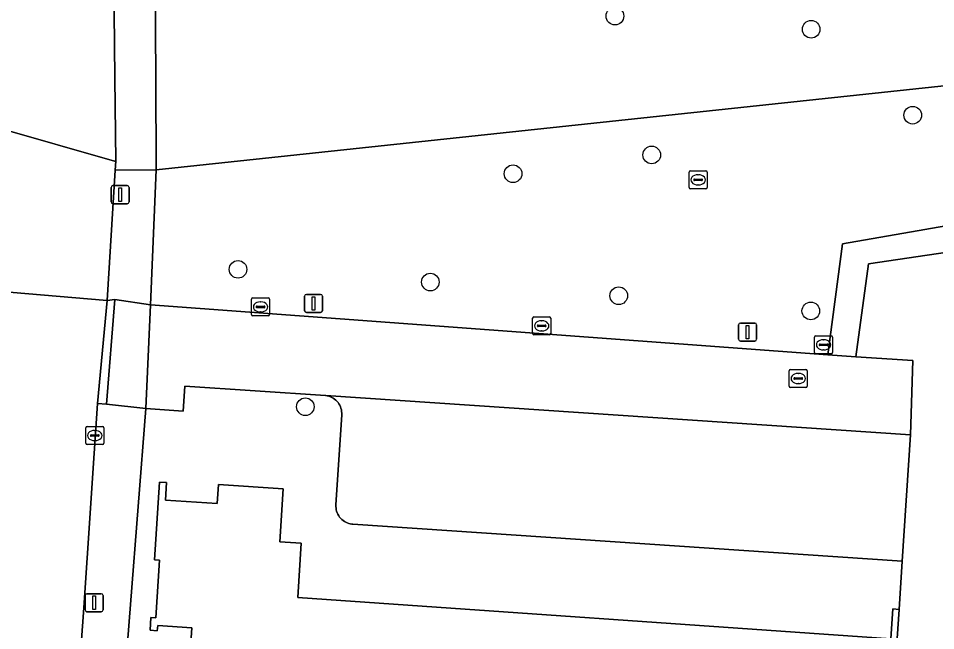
# Model space of a CAD drawing. Extents: x 161084 to 161928, y 385354 to 386522.
# Drawn here: x 161795.2 to 161846, y 385719.4 to 385753.3 of the extents above; entities that cross this region are included whole.
import ezdxf

# ---------------------------------------------------------------- set-up
doc = ezdxf.new("R2010")
doc.units = 0
for name, color, linetype in [('IMGEO_Berm_groen', 7, 'Continuous'), ('IMGEO_Boom', 7, 'Continuous'), ('IMGEO_Kolk', 7, 'Continuous'), ('IMGEO_Lichtmast', 7, 'Continuous'), ('IMGEO_Pand', 7, 'Continuous'), ('IMGEO_Parkeervlak_open', 7, 'Continuous'), ('IMGEO_Rijbaan_lokaal_open', 7, 'Continuous'), ('IMGEO_Rioolput', 7, 'Continuous'), ('IMGEO_Voetpad_op_trap', 7, 'Continuous'), ('IMGEO_Voetpad_open', 7, 'Continuous')]:
    doc.layers.add(name, color=color, linetype=linetype)

msp = doc.modelspace()

# ---------------------------------------------------------------- linework, layer by layer
at = {"layer": 'IMGEO_Berm_groen'}
for points in [[(161654.699, 385751.631), (161647.543, 385750.438), (161647.784, 385748.362), (161662, 385747.341), (161672.473, 385746.588), (161689.869, 385747.268), (161730.498, 385747.839), (161755.262, 385746.399), (161762.894, 385746.374), (161769.394, 385747.311), (161784.001, 385747.177), (161794.041, 385747.225), (161800.504, 385745.381), (161800.564, 385745.364), (161800.516, 385749.969), (161800.418, 385759.113)], [(161855.872, 385738.381), (161855.703, 385738.388), (161855.888, 385741.703), (161842.26, 385739.686), (161841.555, 385734.545), (161844.719, 385734.33), (161844.579, 385730.215), (161844.131, 385723.227), (161843.96, 385720.557), (161843.16, 385709.067), (161842.973, 385706.776), (161841.381, 385686.059), (161838.648, 385673.576), (161834.606, 385674.039), (161830.982, 385667.462), (161844.654, 385662.959)]]:
    msp.add_lwpolyline(points, dxfattribs=at)
for points in [[(161851.893, 385755.894), (161841.035, 385756.594), (161832.665, 385757.191), (161825.005, 385757.664), (161820.113, 385757.88), (161815.249, 385758.019), (161811.045, 385758.08), (161808.253, 385758.095), (161803.351, 385758.126), (161803.356, 385758.986), (161803.357, 385759.133), (161802.725, 385759.134), (161802.733, 385757.845), (161802.784, 385750), (161802.815, 385744.897), (161850.764, 385750), (161851.492, 385750.077)], [(161854.351, 385750), (161854.365, 385750.3), (161853.875, 385750.328), (161851.492, 385750.077), (161850.764, 385750), (161802.815, 385744.897), (161802.491, 385737.427), (161840.018, 385734.647), (161840.813, 385740.802), (161854.075, 385743.104)], [(161800.564, 385745.364), (161800.504, 385745.381), (161794.041, 385747.225), (161784.001, 385747.177), (161769.394, 385747.311), (161762.894, 385746.374), (161755.262, 385746.399), (161730.498, 385747.839), (161689.869, 385747.268), (161672.473, 385746.588), (161699.889, 385744.784), (161742.608, 385741.001), (161763.973, 385739.942), (161782.457, 385738.661), (161782.485, 385739.065), (161788.477, 385738.646), (161794.666, 385738.119), (161800.091, 385737.657), (161800.535, 385744.877)]]:
    msp.add_lwpolyline(points, close=True, dxfattribs=at)
at = {"layer": 'IMGEO_Boom'}
for centre in [(161828.219, 385753.406), (161839.086, 385752.676), (161844.71, 385747.919), (161830.254, 385745.716), (161822.573, 385744.677), (161807.34, 385739.383), (161817.992, 385738.679), (161828.428, 385737.923), (161839.067, 385737.079), (161811.068, 385731.778)]:
    msp.add_circle(centre, 0.489, dxfattribs=at)
at = {"layer": 'IMGEO_Kolk'}
for p, q in [((161808.091, 385736.876), (161808.091, 385737.728)), ((161808.166, 385737.802), (161809.018, 385737.802)), ((161809.092, 385737.728), (161809.092, 385736.876)), ((161808.35, 385737.296), (161808.35, 385737.308)), ((161808.788, 385737.259), (161808.39, 385737.259)), ((161808.393, 385737.345), (161808.791, 385737.345)), ((161808.579, 385737.582), (161808.604, 385737.582)), ((161808.834, 385737.308), (161808.834, 385737.296)), ((161809.018, 385736.802), (161808.166, 385736.802)), ((161808.602, 385737.022), (161808.577, 385737.022)), ((161823.734, 385736.754), (161824.586, 385736.754)), ((161823.659, 385735.828), (161823.659, 385736.68)), ((161823.918, 385736.248), (161823.918, 385736.26)), ((161824.356, 385736.211), (161823.958, 385736.211)), ((161823.961, 385736.297), (161824.359, 385736.297)), ((161824.147, 385736.534), (161824.172, 385736.534)), ((161824.402, 385736.26), (161824.402, 385736.248)), ((161824.66, 385736.68), (161824.66, 385735.828)), ((161824.586, 385735.754), (161823.734, 385735.754)), ((161824.17, 385735.974), (161824.145, 385735.974)), ((161839.349, 385735.703), (161840.201, 385735.703)), ((161839.274, 385734.777), (161839.274, 385735.629)), ((161839.533, 385735.197), (161839.533, 385735.209)), ((161839.971, 385735.16), (161839.573, 385735.16)), ((161839.576, 385735.246), (161839.974, 385735.246)), ((161839.762, 385735.483), (161839.787, 385735.483)), ((161840.017, 385735.209), (161840.017, 385735.197)), ((161840.275, 385735.629), (161840.275, 385734.777)), ((161840.201, 385734.703), (161839.349, 385734.703)), ((161839.785, 385734.923), (161839.76, 385734.923)), ((161798.907, 385729.755), (161798.907, 385730.607)), ((161798.982, 385730.681), (161799.834, 385730.681)), ((161799.908, 385730.607), (161799.908, 385729.755)), ((161799.166, 385730.175), (161799.166, 385730.187)), ((161799.604, 385730.138), (161799.206, 385730.138)), ((161799.209, 385730.224), (161799.607, 385730.224)), ((161799.395, 385730.461), (161799.42, 385730.461)), ((161799.65, 385730.187), (161799.65, 385730.175)), ((161799.834, 385729.681), (161798.982, 385729.681)), ((161799.418, 385729.901), (161799.393, 385729.901))]:
    msp.add_line(p, q, dxfattribs=at)
for points in [[(161808.091, 385736.876), (161808.091, 385737.728)], [(161808.166, 385737.802), (161809.018, 385737.802)], [(161809.092, 385737.728), (161809.092, 385736.876)], [(161809.018, 385736.802), (161808.166, 385736.802)], [(161823.734, 385736.754), (161824.586, 385736.754)], [(161823.659, 385735.828), (161823.659, 385736.68)], [(161824.66, 385736.68), (161824.66, 385735.828)], [(161824.586, 385735.754), (161823.734, 385735.754)], [(161839.349, 385735.703), (161840.201, 385735.703)], [(161839.274, 385734.777), (161839.274, 385735.629)], [(161840.275, 385735.629), (161840.275, 385734.777)], [(161840.201, 385734.703), (161839.349, 385734.703)], [(161798.907, 385729.755), (161798.907, 385730.607)], [(161798.982, 385730.681), (161799.834, 385730.681)], [(161799.908, 385730.607), (161799.908, 385729.755)], [(161799.834, 385729.681), (161798.982, 385729.681)]]:
    msp.add_lwpolyline(points, dxfattribs=at)
for centre, radius, start, end in [((161808.168, 385737.726), 0.0765, 91.552, 178.448), ((161808.168, 385737.726), 0.0765, 91.552, 178.448), ((161809.016, 385737.726), 0.0765, 1.552, 88.448), ((161809.016, 385737.726), 0.0765, 1.552, 88.448), ((161808.39, 385737.305), 0.0403, 85.8775, 175.7526), ((161808.387, 385737.295), 0.0366, 178.938, 274.7102), ((161808.791, 385737.302), 0.043, 264.8664, 352.4533), ((161808.795, 385737.307), 0.0386, 1.7309, 96.639), ((161808.168, 385736.878), 0.0765, 181.552, 268.448), ((161808.168, 385736.878), 0.0765, 181.552, 268.448), ((161809.016, 385736.878), 0.0765, 271.552, 358.448), ((161809.016, 385736.878), 0.0765, 271.552, 358.448), ((161823.736, 385736.678), 0.0765, 91.552, 178.448), ((161823.736, 385736.678), 0.0765, 91.552, 178.448), ((161824.584, 385736.678), 0.0765, 1.552, 88.448), ((161824.584, 385736.678), 0.0765, 1.552, 88.448), ((161823.958, 385736.257), 0.0403, 85.8775, 175.7526), ((161823.955, 385736.247), 0.0366, 178.938, 274.7102), ((161824.359, 385736.254), 0.043, 264.8664, 352.4533), ((161824.363, 385736.259), 0.0386, 1.7309, 96.639), ((161823.736, 385735.83), 0.0765, 181.552, 268.448), ((161823.736, 385735.83), 0.0765, 181.552, 268.448), ((161824.584, 385735.83), 0.0765, 271.552, 358.448), ((161824.584, 385735.83), 0.0765, 271.552, 358.448), ((161839.351, 385735.627), 0.0765, 91.552, 178.448), ((161839.351, 385735.627), 0.0765, 91.552, 178.448), ((161840.199, 385735.627), 0.0765, 1.552, 88.448), ((161840.199, 385735.627), 0.0765, 1.552, 88.448), ((161839.573, 385735.206), 0.0403, 85.8775, 175.7526), ((161839.57, 385735.196), 0.0366, 178.938, 274.7102), ((161839.974, 385735.203), 0.043, 264.8664, 352.4533), ((161839.978, 385735.208), 0.0386, 1.7309, 96.639), ((161839.351, 385734.779), 0.0765, 181.552, 268.448), ((161839.351, 385734.779), 0.0765, 181.552, 268.448), ((161840.199, 385734.779), 0.0765, 271.552, 358.448), ((161840.199, 385734.779), 0.0765, 271.552, 358.448), ((161798.984, 385730.605), 0.0765, 91.552, 178.448), ((161798.984, 385730.605), 0.0765, 91.552, 178.448), ((161799.832, 385730.605), 0.0765, 1.552, 88.448), ((161799.832, 385730.605), 0.0765, 1.552, 88.448), ((161799.206, 385730.184), 0.0403, 85.8775, 175.7526), ((161799.203, 385730.174), 0.0366, 178.938, 274.7102), ((161799.607, 385730.181), 0.043, 264.8664, 352.4533), ((161799.611, 385730.186), 0.0386, 1.7309, 96.639), ((161798.984, 385729.757), 0.0765, 181.552, 268.448), ((161798.984, 385729.757), 0.0765, 181.552, 268.448), ((161799.832, 385729.757), 0.0765, 271.552, 358.448), ((161799.832, 385729.757), 0.0765, 271.552, 358.448)]:
    msp.add_arc(centre, radius, start, end, dxfattribs=at)
for centre, major_axis, ratio, start_param, end_param in [((161808.578, 385737.302), (-0.387, 0.002), 0.722429, 4.712389, 7.853982), ((161808.603, 385737.302), (-0.39, 0.002), 0.717154, 1.570796, 4.712389), ((161824.146, 385736.254), (-0.387, 0.002), 0.722429, 4.712389, 7.853982), ((161824.171, 385736.254), (-0.39, 0.002), 0.717154, 1.570796, 4.712389), ((161839.761, 385735.203), (-0.387, 0.002), 0.722429, 4.712389, 7.853982), ((161839.786, 385735.203), (-0.39, 0.002), 0.717154, 1.570796, 4.712389), ((161799.394, 385730.181), (-0.387, 0.002), 0.722429, 4.712389, 7.853982), ((161799.419, 385730.181), (-0.39, 0.002), 0.717154, 1.570796, 4.712389)]:
    msp.add_ellipse(centre, major_axis=major_axis, ratio=ratio, start_param=start_param, end_param=end_param, dxfattribs=at)
at = {"layer": 'IMGEO_Lichtmast'}
for p, q in [((161800.312, 385743.118), (161800.312, 385743.918)), ((161800.312, 385743.918), (161800.312, 385743.118)), ((161800.412, 385744.018), (161801.202, 385744.018)), ((161801.202, 385744.018), (161800.412, 385744.018)), ((161801.302, 385743.918), (161801.302, 385743.118)), ((161801.302, 385743.118), (161801.302, 385743.918)), ((161801.202, 385743.018), (161800.412, 385743.018)), ((161800.412, 385743.018), (161801.202, 385743.018)), ((161811.025, 385737.094), (161811.025, 385737.894)), ((161811.025, 385737.894), (161811.025, 385737.094)), ((161811.125, 385737.994), (161811.915, 385737.994)), ((161811.915, 385737.994), (161811.125, 385737.994)), ((161812.015, 385737.894), (161812.015, 385737.094)), ((161812.015, 385737.094), (161812.015, 385737.894)), ((161811.915, 385736.994), (161811.125, 385736.994)), ((161811.125, 385736.994), (161811.915, 385736.994)), ((161835.07, 385735.508), (161835.07, 385736.308)), ((161835.07, 385736.308), (161835.07, 385735.508)), ((161835.17, 385736.408), (161835.96, 385736.408)), ((161835.96, 385736.408), (161835.17, 385736.408)), ((161836.06, 385736.308), (161836.06, 385735.508)), ((161836.06, 385735.508), (161836.06, 385736.308)), ((161835.96, 385735.408), (161835.17, 385735.408)), ((161835.17, 385735.408), (161835.96, 385735.408)), ((161798.873, 385720.521), (161798.873, 385721.321)), ((161798.873, 385721.321), (161798.873, 385720.521)), ((161798.973, 385721.421), (161799.763, 385721.421)), ((161799.763, 385721.421), (161798.973, 385721.421)), ((161799.863, 385721.321), (161799.863, 385720.521)), ((161799.863, 385720.521), (161799.863, 385721.321)), ((161799.763, 385720.421), (161798.973, 385720.421)), ((161798.973, 385720.421), (161799.763, 385720.421))]:
    msp.add_line(p, q, dxfattribs=at)
for points in [[(161800.732, 385743.893), (161800.882, 385743.893), (161800.882, 385743.143), (161800.732, 385743.143), (161800.732, 385743.893)], [(161811.445, 385737.869), (161811.595, 385737.869), (161811.595, 385737.119), (161811.445, 385737.119), (161811.445, 385737.869)], [(161835.49, 385736.283), (161835.64, 385736.283), (161835.64, 385735.533), (161835.49, 385735.533), (161835.49, 385736.283)], [(161799.293, 385721.296), (161799.443, 385721.296), (161799.443, 385720.546), (161799.293, 385720.546), (161799.293, 385721.296)]]:
    msp.add_lwpolyline(points, dxfattribs=at)
for centre, start, end in [((161800.412, 385743.918), 90, 180), ((161800.412, 385743.918), 90, 180), ((161801.202, 385743.918), 0, 90), ((161801.202, 385743.918), 360, 90), ((161800.412, 385743.118), 180, 270), ((161800.412, 385743.118), 180, 270), ((161801.202, 385743.118), 270, 0), ((161801.202, 385743.118), 270, 0), ((161811.125, 385737.894), 90, 180), ((161811.125, 385737.894), 90, 180), ((161811.915, 385737.894), 0, 90), ((161811.915, 385737.894), 360, 90), ((161811.125, 385737.094), 180, 270), ((161811.125, 385737.094), 180, 270), ((161811.915, 385737.094), 270, 0), ((161811.915, 385737.094), 270, 0), ((161835.17, 385736.308), 90, 180), ((161835.17, 385736.308), 90, 180), ((161835.96, 385736.308), 0, 90), ((161835.96, 385736.308), 360, 90), ((161835.17, 385735.508), 180, 270), ((161835.17, 385735.508), 180, 270), ((161835.96, 385735.508), 270, 0), ((161835.96, 385735.508), 270, 0), ((161798.973, 385721.321), 90, 180), ((161798.973, 385721.321), 90, 180), ((161799.763, 385721.321), 0, 90), ((161799.763, 385721.321), 360, 90), ((161798.973, 385720.521), 180, 270), ((161798.973, 385720.521), 180, 270), ((161799.763, 385720.521), 270, 0), ((161799.763, 385720.521), 270, 0)]:
    msp.add_arc(centre, 0.1, start, end, dxfattribs=at)
at = {"layer": 'IMGEO_Pand'}
msp.add_lwpolyline([(161843.16, 385709.067), (161843.96, 385720.557), (161843.611, 385720.582), (161843.496, 385718.931), (161810.648, 385721.217), (161810.84, 385724.219), (161809.652, 385724.295), (161809.841, 385727.239), (161806.258, 385727.469), (161806.19, 385726.411), (161803.316, 385726.596), (161803.379, 385727.574), (161802.99, 385727.599), (161802.719, 385723.305), (161802.997, 385723.281), (161802.794, 385720.088), (161802.515, 385720.106), (161802.47, 385719.408), (161802.855, 385719.374), (161802.898, 385719.667), (161804.782, 385719.524), (161804.114, 385709.77)], dxfattribs=at)
at = {"layer": 'IMGEO_Parkeervlak_open'}
msp.add_lwpolyline([(161812.197, 385732.394), (161812.286, 385732.38), (161812.372, 385732.358), (161812.457, 385732.328), (161812.538, 385732.291), (161812.616, 385732.247), (161812.69, 385732.196), (161812.759, 385732.139), (161812.822, 385732.076), (161812.879, 385732.007), (161812.931, 385731.933), (161812.975, 385731.856), (161813.012, 385731.774), (161813.042, 385731.69), (161813.064, 385731.603), (161813.078, 385731.515), (161813.085, 385731.425), (161813.083, 385731.336), (161812.763, 385726.338), (161812.761, 385726.249), (161812.768, 385726.159), (161812.782, 385726.071), (161812.804, 385725.984), (161812.834, 385725.9), (161812.871, 385725.818), (161812.915, 385725.741), (161812.966, 385725.667), (161813.024, 385725.599), (161813.087, 385725.535), (161813.156, 385725.478), (161813.229, 385725.427), (161813.307, 385725.383), (161813.389, 385725.346), (161813.473, 385725.316), (161813.56, 385725.294), (161813.648, 385725.28), (161813.694, 385725.276), (161844.131, 385723.227), (161844.579, 385730.215)], close=True, dxfattribs=at)
at = {"layer": 'IMGEO_Rijbaan_lokaal_open'}
msp.add_lwpolyline([(161798.653, 385718.613), (161798.793, 385720.649), (161799.549, 385731.948), (161800.091, 385737.657), (161794.666, 385738.119), (161790.646, 385679.635), (161796.179, 385679.265)], dxfattribs=at)
msp.add_lwpolyline([(161844.719, 385734.33), (161841.555, 385734.545), (161840.018, 385734.647), (161802.491, 385737.427), (161802.24, 385731.67), (161804.305, 385731.531), (161804.394, 385732.92), (161812.186, 385732.395), (161812.197, 385732.394), (161844.579, 385730.215)], close=True, dxfattribs=at)
at = {"layer": 'IMGEO_Rioolput'}
for p, q in [((161832.398, 385744.841), (161833.25, 385744.841)), ((161832.323, 385743.915), (161832.323, 385744.767)), ((161832.582, 385744.335), (161832.582, 385744.347)), ((161832.625, 385744.384), (161833.023, 385744.384)), ((161832.811, 385744.621), (161832.836, 385744.621)), ((161833.066, 385744.347), (161833.066, 385744.335)), ((161833.324, 385744.767), (161833.324, 385743.915)), ((161833.25, 385743.841), (161832.398, 385743.841)), ((161833.02, 385744.298), (161832.622, 385744.298)), ((161832.834, 385744.061), (161832.809, 385744.061)), ((161837.872, 385732.914), (161837.872, 385733.766)), ((161837.947, 385733.84), (161838.799, 385733.84)), ((161838.873, 385733.766), (161838.873, 385732.914)), ((161838.131, 385733.334), (161838.131, 385733.346)), ((161838.569, 385733.297), (161838.171, 385733.297)), ((161838.174, 385733.383), (161838.572, 385733.383)), ((161838.36, 385733.62), (161838.385, 385733.62)), ((161838.615, 385733.346), (161838.615, 385733.334)), ((161838.799, 385732.84), (161837.947, 385732.84)), ((161838.383, 385733.06), (161838.358, 385733.06))]:
    msp.add_line(p, q, dxfattribs=at)
for points in [[(161832.398, 385744.841), (161833.25, 385744.841)], [(161832.323, 385743.915), (161832.323, 385744.767)], [(161833.324, 385744.767), (161833.324, 385743.915)], [(161833.25, 385743.841), (161832.398, 385743.841)], [(161837.872, 385732.914), (161837.872, 385733.766)], [(161837.947, 385733.84), (161838.799, 385733.84)], [(161838.873, 385733.766), (161838.873, 385732.914)], [(161838.799, 385732.84), (161837.947, 385732.84)]]:
    msp.add_lwpolyline(points, dxfattribs=at)
for centre, radius, start, end in [((161832.4, 385744.765), 0.0765, 91.552, 178.448), ((161832.4, 385744.765), 0.0765, 91.552, 178.448), ((161833.248, 385744.765), 0.0765, 1.552, 88.448), ((161833.248, 385744.765), 0.0765, 1.552, 88.448), ((161832.622, 385744.344), 0.0403, 85.8775, 175.7526), ((161832.619, 385744.334), 0.0366, 178.938, 274.7102), ((161833.023, 385744.341), 0.043, 264.8664, 352.4533), ((161833.027, 385744.346), 0.0386, 1.7309, 96.639), ((161832.4, 385743.917), 0.0765, 181.552, 268.448), ((161832.4, 385743.917), 0.0765, 181.552, 268.448), ((161833.248, 385743.917), 0.0765, 271.552, 358.448), ((161833.248, 385743.917), 0.0765, 271.552, 358.448), ((161837.949, 385733.764), 0.0765, 91.552, 178.448), ((161837.949, 385733.764), 0.0765, 91.552, 178.448), ((161838.797, 385733.764), 0.0765, 1.552, 88.448), ((161838.797, 385733.764), 0.0765, 1.552, 88.448), ((161838.171, 385733.343), 0.0403, 85.8775, 175.7526), ((161838.168, 385733.333), 0.0366, 178.938, 274.7102), ((161838.572, 385733.34), 0.043, 264.8664, 352.4533), ((161838.576, 385733.345), 0.0386, 1.7309, 96.639), ((161837.949, 385732.916), 0.0765, 181.552, 268.448), ((161837.949, 385732.916), 0.0765, 181.552, 268.448), ((161838.797, 385732.916), 0.0765, 271.552, 358.448), ((161838.797, 385732.916), 0.0765, 271.552, 358.448)]:
    msp.add_arc(centre, radius, start, end, dxfattribs=at)
for centre, major_axis, ratio, start_param, end_param in [((161832.81, 385744.341), (-0.387, 0.002), 0.722429, 4.712389, 7.853982), ((161832.835, 385744.341), (-0.39, 0.002), 0.717154, 1.570796, 4.712389), ((161838.359, 385733.34), (-0.387, 0.002), 0.722429, 4.712389, 7.853982), ((161838.384, 385733.34), (-0.39, 0.002), 0.717154, 1.570796, 4.712389)]:
    msp.add_ellipse(centre, major_axis=major_axis, ratio=ratio, start_param=start_param, end_param=end_param, dxfattribs=at)
at = {"layer": 'IMGEO_Voetpad_op_trap'}
msp.add_lwpolyline([(161802.733, 385757.845), (161802.725, 385759.134), (161800.418, 385759.113), (161800.516, 385749.969), (161800.564, 385745.364), (161800.535, 385744.877), (161802.815, 385744.897), (161802.784, 385750)], close=True, dxfattribs=at)
at = {"layer": 'IMGEO_Voetpad_open'}
for points in [[(161857.2, 385781.305), (161856.465, 385779.622), (161855.826, 385772.025), (161855.39, 385765.545), (161855.355, 385765.031), (161854.954, 385759.067), (161854.808, 385756.89), (161854.365, 385750.3), (161854.351, 385750), (161854.075, 385743.104), (161840.813, 385740.802), (161840.018, 385734.647), (161841.555, 385734.545), (161842.26, 385739.686), (161855.888, 385741.703), (161855.939, 385743.432), (161856.211, 385750), (161856.218, 385750.107), (161856.665, 385756.759), (161856.813, 385758.947), (161857.213, 385764.901), (161857.248, 385765.417), (161857.683, 385771.892), (161858.255, 385778.923)], [(161804.114, 385709.77), (161804.782, 385719.524), (161802.898, 385719.667), (161802.855, 385719.374), (161802.47, 385719.408), (161802.515, 385720.106), (161802.794, 385720.088), (161802.997, 385723.281), (161802.719, 385723.305), (161802.99, 385727.599), (161803.379, 385727.574), (161803.316, 385726.596), (161806.19, 385726.411), (161806.258, 385727.469), (161809.841, 385727.239), (161809.652, 385724.295), (161810.84, 385724.219), (161810.648, 385721.217), (161843.496, 385718.931), (161843.611, 385720.582), (161843.96, 385720.557), (161844.131, 385723.227), (161813.694, 385725.276), (161813.648, 385725.28), (161813.56, 385725.294), (161813.473, 385725.316), (161813.389, 385725.346), (161813.307, 385725.383), (161813.229, 385725.427), (161813.156, 385725.478), (161813.087, 385725.535), (161813.024, 385725.599), (161812.966, 385725.667), (161812.915, 385725.741), (161812.871, 385725.818), (161812.834, 385725.9), (161812.804, 385725.984), (161812.782, 385726.071), (161812.768, 385726.159), (161812.761, 385726.249), (161812.763, 385726.338), (161813.083, 385731.336), (161813.085, 385731.425), (161813.078, 385731.515), (161813.064, 385731.603), (161813.042, 385731.69), (161813.012, 385731.774), (161812.975, 385731.856), (161812.931, 385731.933), (161812.879, 385732.007), (161812.822, 385732.076), (161812.759, 385732.139), (161812.69, 385732.196), (161812.616, 385732.247), (161812.538, 385732.291), (161812.457, 385732.328), (161812.372, 385732.358), (161812.286, 385732.38), (161812.197, 385732.394), (161812.186, 385732.395), (161804.394, 385732.92), (161804.305, 385731.531), (161802.24, 385731.67), (161800.539, 385709.979)], [(161799.06, 385690.025), (161800.021, 385702.153), (161800.539, 385709.979), (161802.24, 385731.67), (161800.047, 385731.909), (161799.549, 385731.948), (161798.793, 385720.649), (161798.653, 385718.613)]]:
    msp.add_lwpolyline(points, dxfattribs=at)
for points in [[(161802.815, 385744.897), (161800.535, 385744.877), (161800.091, 385737.657), (161800.512, 385737.711), (161802.491, 385737.427)], [(161800.047, 385731.909), (161800.512, 385737.711), (161800.091, 385737.657), (161799.549, 385731.948)], [(161802.491, 385737.427), (161800.512, 385737.711), (161800.047, 385731.909), (161802.24, 385731.67)]]:
    msp.add_lwpolyline(points, close=True, dxfattribs=at)

doc.saveas('drawing.dxf')
